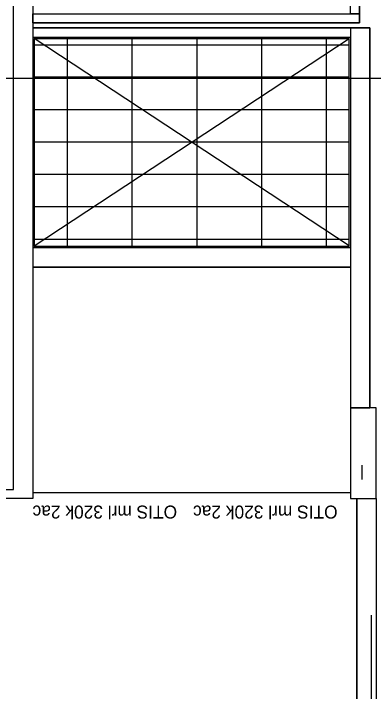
# Model space of a CAD drawing. Extents: x 1278 to 1356, y -253.7 to -224.
# Drawn here: x 1315.61 to 1318.38, y -243.66 to -238.43 of the extents above; entities that cross this region are included whole.
import ezdxf

# ---------------------------------------------------------------- set-up
doc = ezdxf.new("R2010")
doc.units = 0
for name, color, linetype in [('Level 1', 7, 'Continuous'), ('Level 10', 7, 'Continuous'), ('Level 2', 7, 'Continuous'), ('Level 3', 7, 'Continuous'), ('Level 65', 7, 'Continuous'), ('Level 66', 7, 'Continuous'), ('Level 67', 7, 'Continuous'), ('Level 69', 7, 'Continuous')]:
    doc.layers.add(name, color=color, linetype=linetype)

msp = doc.modelspace()

# ---------------------------------------------------------------- linework, layer by layer
at = {"layer": 'Level 1'}
for p, q in [((1315.7544, -238.4357), (1318.2044, -238.4357)), ((1315.7544, -238.5057), (1318.2744, -238.5057)), ((1315.7544, -238.544), (1318.3544, -238.544)), ((1315.7544, -238.614), (1318.2044, -238.614)), ((1318.2044, -240.239), (1315.7544, -240.239)), ((1318.2044, -240.389), (1315.7544, -240.389)), ((1318.3637, -243.0713), (1318.3637, -246.804))]:
    msp.add_line(p, q, dxfattribs=at)
at = {"layer": 'Level 10'}
for p, q in [((1316.0183, -238.624), (1316.0183, -240.229)), ((1316.5183, -238.624), (1316.5183, -240.229)), ((1317.0183, -238.624), (1317.0183, -240.229)), ((1317.5183, -238.624), (1317.5183, -240.229)), ((1318.0183, -238.624), (1318.0183, -240.229)), ((1315.7533, -238.674), (1318.1944, -238.674)), ((1318.1944, -238.924), (1315.7533, -238.924)), ((1318.1944, -239.174), (1315.7533, -239.174)), ((1318.1944, -239.424), (1315.7533, -239.424)), ((1318.1944, -239.674), (1315.7533, -239.674)), ((1318.1944, -239.924), (1315.7533, -239.924)), ((1318.1944, -240.174), (1315.7533, -240.174)), ((1318.2933, -241.914), (1318.2933, -242.024))]:
    msp.add_line(p, q, dxfattribs=at)
at = {"layer": 'Level 2'}
msp.add_line((1318.2037, -242.129), (1315.7544, -242.129), dxfattribs=at)
at = {"layer": 'Level 3'}
for p, q in [((1318.1944, -240.224), (1315.7644, -238.624)), ((1315.7652, -240.224), (1318.1944, -238.624))]:
    msp.add_line(p, q, dxfattribs=at)
at = {"layer": 'Level 65'}
for p, q in [((1315.7644, -238.624), (1315.7644, -240.229)), ((1315.7644, -238.624), (1318.1944, -238.624)), ((1318.1944, -240.229), (1318.1944, -238.624)), ((1318.1944, -240.229), (1315.7644, -240.229))]:
    msp.add_line(p, q, dxfattribs=at)
at = {"layer": 'Level 66'}
for p, q in [((1315.7544, -235.824), (1315.7544, -242.1713)), ((1318.2044, -238.4357), (1318.2044, -237.834)), ((1318.2744, -238.5057), (1318.2744, -238.244)), ((1318.2044, -238.544), (1318.2044, -241.4713)), ((1318.3544, -238.544), (1318.3544, -241.4713)), ((1318.2044, -240.389), (1318.2044, -242.129)), ((1315.7544, -242.1713), (1315.5134, -242.1713)), ((1318.2537, -242.1713), (1318.2537, -243.804))]:
    msp.add_line(p, q, dxfattribs=at)
for points in [[(1318.2037, -242.1713), (1318.4037, -242.1713), (1318.4037, -241.4713), (1318.2037, -241.4713)], [(1318.4037, -243.7712), (1318.2537, -243.7712), (1318.2537, -242.1713), (1318.4037, -242.1713)]]:
    msp.add_lwpolyline(points, close=True, dxfattribs=at)
at = {"layer": 'Level 67'}
for points in [[(1315.7544, -236.994), (1315.7544, -242.1713), (1315.5134, -242.1713), (1315.5134, -242.1013), (1315.6044, -242.1013), (1315.6056, -236.994)], [(1318.2744, -238.5057), (1315.7544, -238.5057), (1315.7544, -238.4357), (1318.2744, -238.4357)], [(1318.3544, -238.544), (1315.7544, -238.544), (1315.7544, -238.614), (1318.2044, -238.614), (1318.2044, -240.239), (1315.7544, -240.239), (1315.7544, -240.389), (1318.2044, -240.389), (1318.2044, -241.4713), (1318.3544, -241.4713)]]:
    msp.add_lwpolyline(points, close=True, dxfattribs=at)
msp.add_lwpolyline([(1318.2744, -238.244), (1318.2744, -238.4357), (1318.2044, -238.4357), (1318.2044, -237.834)], dxfattribs=at)
at = {"layer": 'Level 69'}
msp.add_lwpolyline([(1318.7233, -238.934), (1315.3724, -238.934), (1315.3724, -236.4315), (1318.7233, -236.4315)], close=True, dxfattribs=at)

# ---------------------------------------------------------------- texts
at = {"layer": 'Level 1'}
for p in [(1316.8668, -242.2259), (1316.8668, -242.2259), (1316.8668, -242.2259), (1318.105, -242.2259)]:
    msp.add_text('OTIS mrl 320k 2ac', height=0.1, rotation=180, dxfattribs=at).set_placement(p)

doc.saveas('drawing.dxf')
